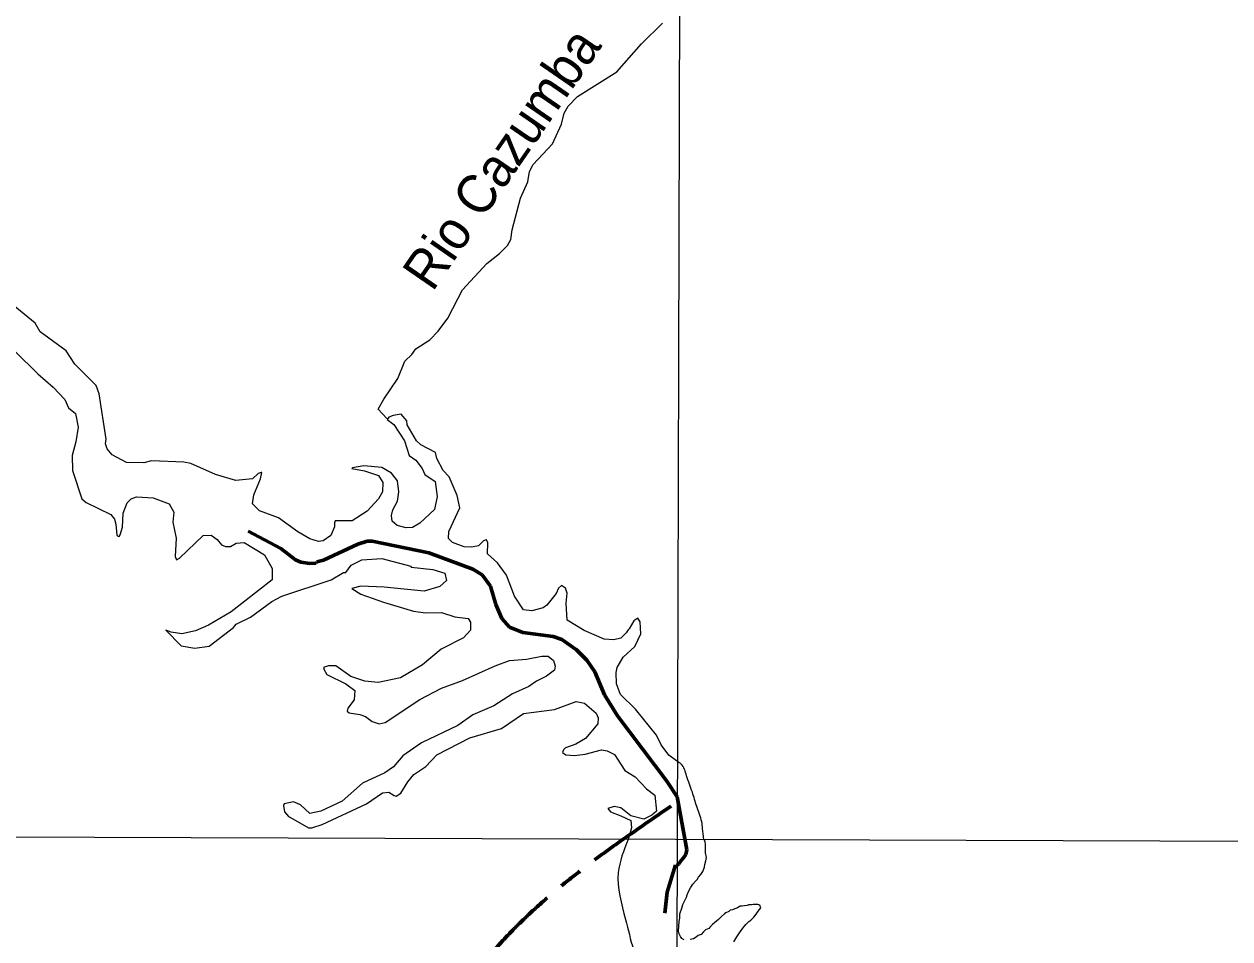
# Model space of a CAD drawing. Extents: x 553962 to 842807, y 8883888 to 9032388.
# Drawn here: x 601382 to 616862, y 8948429 to 8960165 of the extents above; entities that cross this region are included whole.
import ezdxf
from ezdxf.enums import TextEntityAlignment as Align

# ---------------------------------------------------------------- set-up
doc = ezdxf.new("R2010")
doc.units = 0
doc.header["$LTSCALE"] = 200
doc.linetypes.add('LONG_DASH_SHORT_DASH', pattern=[9.9, 6, -1.2, 1.5, -1.2])
for name, color, linetype, lineweight in [('1', 7, 'Continuous', 13), ('24', 7, 'Continuous', 25), ('25', 7, 'Continuous', 13), ('7', 7, 'LONG_DASH_SHORT_DASH', 60), ('9', 7, 'Continuous', 90)]:
    doc.layers.add(name, color=color, linetype=linetype, lineweight=lineweight)
doc.layers.add('49', color=7, linetype='Continuous')

msp = doc.modelspace()

# ---------------------------------------------------------------- linework, layer by layer
at = {"layer": '1'}
msp.add_line((565315.3, 8949866.8), (791497.7, 8949052.2), dxfattribs=at)
msp.add_lwpolyline([(609971.9, 9023551.8), (609764.7, 8949706.7), (609734.2, 8939404.4)], dxfattribs=at)
at = {"layer": '24'}
for points in [[(606950.7, 8956641.4), (607010.7, 8956757.8), (607320.7, 8957095.6), (607486.4, 8957220.9), (607586.3, 8957325.3), (607630.8, 8957401.7), (607645.7, 8957526.8), (607756.7, 8957933.8), (607847.4, 8958140.8), (607868.9, 8958272.7), (607915.5, 8958363.8), (608166.1, 8958629.3), (608279.8, 8958879.3), (608317, 8959022.3), (608365.8, 8959111.5), (608484.8, 8959236.8), (608990.2, 8959553.2), (609306.9, 8959910.2), (609576.6, 8960175.8)], [(606039.3, 8955103.8), (605929.6, 8955224.5), (605999.4, 8955353.7), (606180, 8955619.3), (606269.2, 8955840.2), (606360.2, 8955926.9), (606411.5, 8955999.5), (606589.9, 8956112.1), (606699.8, 8956226.1), (606821.6, 8956390.6), (606950.7, 8956641.4)]]:
    msp.add_lwpolyline(points, dxfattribs=at)
at = {"layer": '25'}
for points in [[(604895.8, 8953649.4), (604648, 8953830.8), (604402.7, 8953921.2), (604313.5, 8954010.1), (604331.8, 8954124.8), (604416, 8954332.4), (604432.7, 8954411.5), (604424.9, 8954413.6), (604386.7, 8954398.7), (604315.2, 8954330), (604098.3, 8954307.6), (603837.5, 8954388.2), (603522.6, 8954529.5), (603434.3, 8954545.5), (603019.3, 8954562.1), (602920.8, 8954535.9), (602695.5, 8954541), (602512.3, 8954636.9), (602447.2, 8954715.8), (602427.7, 8954781.3), (602434.1, 8954838.6), (602343.7, 8955420.5), (602307.6, 8955528.7), (602034.6, 8955801.4), (601924, 8955971.4), (601588.5, 8956218.1), (601523.3, 8956327.4), (601101.6, 8956673.9)], [(601268.1, 8955965.7), (601556.7, 8955677.2), (601755.9, 8955508), (601906.3, 8955346.6), (601953.1, 8955243.3), (602040.9, 8955167.5), (602075.2, 8954992.2), (602048.3, 8954806.2), (601997.4, 8954631), (602004.3, 8954436.4), (602125.1, 8954076), (602178.8, 8954026.5), (602495.4, 8953875), (602540.8, 8953812.8), (602559.9, 8953751), (602571, 8953609), (602585, 8953593.4), (602602.1, 8953591.9), (602614.5, 8953612.1), (602644, 8953712.8), (602654.8, 8953889.2), (602707.2, 8954022.7), (602755.2, 8954075.4), (602826.2, 8954100.6), (603037.5, 8954088.3), (603242.6, 8954010), (603302.4, 8953902.3), (603291.6, 8953774.8), (603334.3, 8953568.7), (603320.8, 8953334.8), (603337.9, 8953292.8), (603376.7, 8953311.5), (603681.8, 8953605.2), (603783.3, 8953607.1), (603860.4, 8953553.3), (603916.9, 8953484.5), (603968.4, 8953462.4), (604033.7, 8953462.8), (604105.8, 8953505.2), (604208, 8953515.8), (604469.3, 8953354.2), (604566.2, 8953179.1), (604565.7, 8953033.2)], [(609755.4, 8950712.2), (609661.1, 8950783.5), (609561, 8950917.9), (609502.2, 8951042.1), (609232.8, 8951376.9), (609037.8, 8951563.3), (608987.2, 8951699.7), (608983.5, 8951846.5), (608997.5, 8951911.8), (609071.5, 8952043.1), (609222.8, 8952181.3), (609297.8, 8952340.2), (609292, 8952494.6), (609262.3, 8952545.1), (609208.4, 8952508.9), (609150.1, 8952407.8), (609137, 8952393.4), (609112.2, 8952354.9), (609043.5, 8952286.2), (608950.9, 8952265), (608829.5, 8952275.2), (608570.6, 8952384.4), (608354.7, 8952517.4), (608341.8, 8952734.8), (608352.3, 8952862.7), (608331.7, 8952926.3), (608281.3, 8952961.5), (608241.6, 8952927.5), (608214.1, 8952858.4), (608092.3, 8952708.4), (608046.9, 8952676.2), (607900.7, 8952638.1), (607791.6, 8952649), (607678.7, 8952823.7), (607576.2, 8953096.8), (607460.3, 8953252.1), (607330.5, 8953367), (607335.3, 8953510.5), (607319.8, 8953546.9), (607315.4, 8953548.9), (607278.7, 8953534.6), (607216.5, 8953473.1), (607127, 8953454.3), (607030.5, 8953457.3), (606882.1, 8953514.2), (606832.1, 8953564.1), (606835, 8953655.9), (606976.1, 8953957.7), (606939.6, 8954118.5), (606839.8, 8954356.2), (606764, 8954436.8), (606681.6, 8954591.6), (606663.8, 8954666.8), (606474.6, 8954769), (606419, 8954817.7), (606301.8, 8955025.5), (606297.6, 8955076.7), (606224.7, 8955160), (606120.8, 8955143.2), (606065.2, 8955120.1), (606045.1, 8955091.1), (606126.8, 8955027.9), (606264.5, 8954818.1), (606327.6, 8954629.3), (606412.6, 8954571)], [(606412.6, 8954571), (606492.4, 8954462.3), (606527.5, 8954387.4), (606659.3, 8954296.9), (606686, 8954102.5), (606651.8, 8953936.7), (606463.9, 8953759.9), (606370.3, 8953707.3), (606285.1, 8953700.2), (606172.6, 8953730.1), (606105.6, 8953789.7), (606098, 8953860.6), (606114.5, 8953932), (606175.8, 8954045.5), (606193.7, 8954164.2), (606175.7, 8954305.4), (606098.8, 8954404.1), (605973.2, 8954477.1), (605744.8, 8954495.8), (605598.2, 8954469.8), (605590.6, 8954462.3), (605753.2, 8954432.8), (605930.1, 8954372.2), (605986.4, 8954284.2), (605983.7, 8954165.7), (605933.2, 8954074.1), (605787.4, 8953917.3), (605593.6, 8953791), (605376.4, 8953790.1), (605366.2, 8953765.9), (605368.2, 8953714.1), (605319.2, 8953604.5), (605221.1, 8953536.7), (605160.9, 8953526.6), (605051.4, 8953560.8), (604895.8, 8953649.4)], [(604565.7, 8953033.2), (604039.8, 8952623.7), (603751, 8952453.4), (603581, 8952379.4), (603408.9, 8952341.9), (603268.4, 8952362.5), (603203, 8952391.3), (603399.1, 8952188.3), (603575.4, 8952157.8), (603757.4, 8952182.5), (604071.5, 8952424.1), (604106.4, 8952466.2), (604288.1, 8952555.8), (604561.1, 8952755.6), (604691.9, 8952825.4), (605325.8, 8953035.4), (605484, 8953128.6), (605511, 8953128.4), (605579.5, 8953221.7), (605719.6, 8953290.4), (605976.2, 8953310), (606348.4, 8953209.8), (606349.1, 8953199.3), (606627.5, 8953166), (606782.2, 8953118.9), (606803.1, 8953027.3), (606720.6, 8952947.4), (606519.6, 8952891.6), (606003.2, 8952941.1)], [(606003.2, 8952941.1), (605703.8, 8952954.5), (605588.1, 8952922.2), (605703.8, 8952849.4), (605995.3, 8952749.3), (606381.6, 8952634.1), (606534.5, 8952611), (606739.1, 8952617.5), (606911.6, 8952561.5), (607081, 8952539.2), (607113.4, 8952492.8), (607113.5, 8952391.1), (607023.8, 8952292), (606734.5, 8952146.5), (606495.7, 8951946), (606213.2, 8951778.7), (605929, 8951719.6), (605757, 8951735), (605578.7, 8951796.6), (605382.1, 8951930.4), (605288.8, 8951932.5), (605226.8, 8951908.2), (605232.2, 8951881.3), (605267.2, 8951822), (605514.5, 8951699.4), (605627.5, 8951614.5), (605620, 8951495.8), (605536.3, 8951386.5), (605528.7, 8951351.7), (605555.2, 8951329.8), (605690.4, 8951305.3), (605763.9, 8951283), (605848.8, 8951216.1), (605942.1, 8951185.6), (606018, 8951204.4), (606463.2, 8951500.4), (606738.6, 8951647.1), (607011.1, 8951745.5), (607430.1, 8951933.6), (607613.6, 8951999.1), (607833.1, 8952016.1), (608030.1, 8952056.4), (608109.9, 8952056.6), (608176.9, 8951998), (608199.3, 8951925.6), (608189.8, 8951877.6), (608090.2, 8951799.8), (607960.9, 8951735.6), (607862.5, 8951666.2), (607653, 8951570.5), (607410.8, 8951418.3), (607144.4, 8951302.6), (606950.8, 8951166.6), (606482.1, 8950942.3), (606242.9, 8950775.2), (606123, 8950635.5), (606012.1, 8950556.7), (605725, 8950424.5), (605463.8, 8950193.5), (605190.6, 8950065.5), (605051.5, 8950037.1), (604931.9, 8950147.3), (604842.4, 8950186), (604720.3, 8950162.6), (604710.1, 8950138.4)], [(604710.1, 8950138.4), (604726.6, 8950056.6), (604775, 8950000.1), (604833.2, 8949967.4), (605034.8, 8949852), (605074.3, 8949852.1), (605210.6, 8949895.6), (605776.5, 8950159.4), (605984.7, 8950300.3), (606066, 8950310.7), (606133.6, 8950266.2), (606157.8, 8950260.8), (606219.7, 8950297.6), (606309.2, 8950444.5), (606386.8, 8950535.4), (606539, 8950640.6), (606679, 8950789), (607103.1, 8951009.8), (607511.4, 8951127.6), (607793.4, 8951318.1), (608189.8, 8951370), (608470.1, 8951476.1), (608576.2, 8951452.3), (608726.2, 8951326.4), (608749.8, 8951266.5), (608747.2, 8951186.9), (608590.8, 8950999.1), (608464.4, 8950928.1), (608333.9, 8950879.5), (608305.4, 8950852.7), (608293.4, 8950819), (608336.8, 8950788.8), (608450, 8950780.2), (608584.4, 8950796.9), (608792.8, 8950853.3), (608865.7, 8950839.8)], [(608865.7, 8950839.8), (608961.3, 8950792.2), (609092.6, 8950589), (609228.6, 8950508.5), (609370.6, 8950354.8), (609479, 8950274.1), (609498.7, 8950068.9), (609441.2, 8950017.2), (609336.6, 8949965), (609169.4, 8950008.4), (609042.6, 8950111.6), (608957.7, 8950128.6), (608874.2, 8950101.3), (608908.7, 8950059.5), (609044.9, 8950008.9), (609169.7, 8949947.6), (609179.8, 8949852.8), (609137, 8949702.7)], [(609792.6, 8948650.3), (609799.1, 8948692.7), (609802.3, 8948751.2), (609825.2, 8948822.9), (609838.2, 8948868.4), (609861, 8948914), (609887.1, 8948962.8), (609893.6, 8948992.1), (609916.4, 8949044.2), (609935.9, 8949083.3), (609968.5, 8949132.1), (610001.1, 8949167.9), (610023.9, 8949190.7), (610040.2, 8949220), (610069.5, 8949252.6), (610095.5, 8949294.9), (610115.1, 8949347), (610121.6, 8949382.8), (610134.6, 8949428.4), (610141.1, 8949473.9), (610130.7, 8949532.9), (610130.9, 8949558), (610131.1, 8949578), (610131.3, 8949608.1), (610129, 8949638.1), (610124.3, 8949673.2), (610117, 8949693.3), (610108.9, 8949704.2)], [(610493.9, 8948389.1), (610533.4, 8948456.2), (610564.5, 8948504.9), (610611, 8948567), (610646.5, 8948613.2), (610686.8, 8948650.5), (610711.9, 8948670.4), (610749.7, 8948705.2), (610767.4, 8948727.6), (610787.7, 8948760), (610807.8, 8948782.4), (610838.2, 8948827.3), (610825.9, 8948859.9), (610803.5, 8948870.1), (610771, 8948870.3), (610741, 8948868), (610720.9, 8948865.6), (610683.4, 8948863.3), (610663.3, 8948858.5), (610630.8, 8948853.7), (610600.7, 8948848.9), (610573.2, 8948846.6), (610540.6, 8948826.7), (610505.4, 8948814.5), (610475.3, 8948802.1), (610447.8, 8948794.8), (610427.6, 8948779.9), (610392.5, 8948762.6), (610372.4, 8948747.7), (610330.1, 8948712.2), (610330.1, 8948712.2), (610297.5, 8948676.4), (610297.5, 8948676.4), (610248.6, 8948637.3), (610219.3, 8948611.3), (610219.3, 8948611.3), (610193.3, 8948585.2), (610173.7, 8948562.4), (610128.1, 8948542.9), (610102.1, 8948520.1), (610076, 8948484.3), (610033.6, 8948471.3), (610010.8, 8948448.5), (609975, 8948429), (609932.7, 8948422.5)], [(609854.5, 8948416), (609825.2, 8948432.2), (609808.9, 8948458.3), (609808.9, 8948458.3), (609789.3, 8948500.6), (609782.8, 8948533.1), (609789.3, 8948588.5), (609792.6, 8948650.3)]]:
    msp.add_lwpolyline(points, dxfattribs=at)
for points in [[(610108.9, 8949704.2), (610092.8, 8949844.8), (610081.3, 8949930.9), (610018.2, 8950125.9), (609960.9, 8950309.5), (609886.3, 8950521.8), (609817.5, 8950670.9), (609755.4, 8950712.2)], [(609137, 8949702.7), (609010, 8949279.3), (609102.4, 8948678.5), (609204.1, 8948290.3), (609407.4, 8947735.7), (609657, 8947365.9), (609757.5, 8947308.3)]]:
    msp.add_spline(points, degree=3, dxfattribs=at)
at = {"layer": '7'}
for points in [[(604260.6, 8953658.9), (604677.1, 8953437.9), (604865.4, 8953293), (604936.7, 8953262.7), (605049.2, 8953243.2), (605133.2, 8953249.7), (605140.2, 8953264.9), (605226.7, 8953286.6), (605667.4, 8953494), (605788.2, 8953530.6), (605849.3, 8953532.9), (606579.7, 8953379.4), (607141.7, 8953171.8), (607262.6, 8953100.6), (607368.8, 8952953.3), (607440, 8952718.2), (607513.5, 8952540.9), (607615, 8952426.2), (607782.6, 8952361), (608175.1, 8952307.1), (608287.5, 8952268.2), (608473.6, 8952138.4), (608607.4, 8952004.5), (608709, 8951855.3), (608834.6, 8951559), (609001.1, 8951288.7), (609632.1, 8950450.2), (609766.1, 8950251.3)], [(609766.1, 8950251.3), (609892.1, 8949571.8), (609876.7, 8949511.8), (609848.8, 8949469.3), (609818.6, 8949432), (609785.7, 8949389.6), (609763.6, 8949371.8)], [(609608.9, 8948758.3), (609638.2, 8949029.6), (609745.9, 8949377.2)]]:
    msp.add_lwpolyline(points, dxfattribs=at)
msp.add_spline([(609688.1, 8950131.7), (607584.3, 8948466.4), (606301.7, 8946741.8), (602418.3, 8940294.4)], degree=3, dxfattribs=at)
at = {"layer": '9'}
msp.add_spline([(592698.5, 8977198.4), (599903.5, 8973292.7), (608459.2, 8968138.2), (612674.8, 8965332.6), (616842, 8962096.4), (620005, 8958671.2), (621134, 8957974.7), (621473.4, 8956805.3), (621586.2, 8956597.5)], degree=3, dxfattribs=at)

# ---------------------------------------------------------------- texts
at = {"layer": '49', "width": 0.95}
msp.add_text('Rio Cazumba', height=500, rotation=55.429, dxfattribs=at).set_placement((607716.8, 8958303), align=Align.CENTER)

doc.saveas('drawing.dxf')
